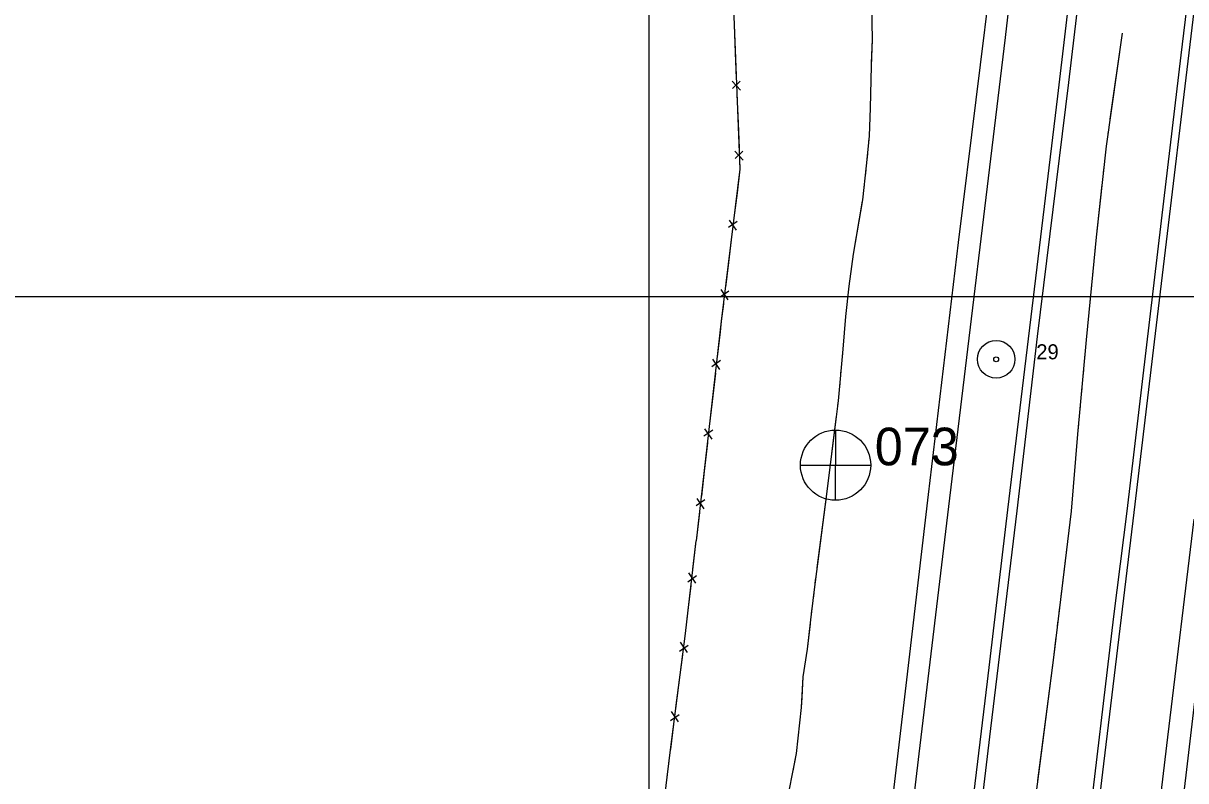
# Model space of a CAD drawing. Extents: x 353423 to 364002, y 127000 to 201942.
# Drawn here: x 361250.6 to 361714, y 141806.9 to 142108.9 of the extents above; entities that cross this region are included whole.
import ezdxf

# ---------------------------------------------------------------- set-up
doc = ezdxf.new("R2010")
doc.units = 0
for name, color, linetype in [('E_DTM_SlopeBottom', 7, 'Continuous'), ('E_DTM_SlopeTop', 7, 'Continuous'), ('E_LAND_TreeLine', 7, 'Continuous'), ('E_RDWY_AsphConc', 7, 'Continuous'), ('E_RDWY_Gravel', 7, 'Continuous'), ('E_STRUCT_WingWall', 7, 'Continuous')]:
    doc.layers.add(name, color=color, linetype=linetype)

msp = doc.modelspace()

# ---------------------------------------------------------------- linework, layer by layer
at = {"layer": 'E_DTM_SlopeBottom'}
for p, q in [((361533.09, 142085.83), (361536.48, 142082.23)), ((361536.34, 142085.79), (361533.27, 142082.86)), ((361534.2, 142057.92), (361537.59, 142054.32)), ((361537.45, 142057.87), (361534.38, 142054.95)), ((361535.2, 142029.86), (361531.7, 142027.46)), ((361532, 142030.42), (361534.77, 142026.33)), ((361531.82, 142002.13), (361528.32, 141999.73)), ((361528.61, 142002.69), (361531.38, 141998.6)), ((361528.55, 141974.39), (361525.08, 141971.97)), ((361525.35, 141974.93), (361528.15, 141970.86)), ((361525.38, 141946.64), (361521.91, 141944.21)), ((361522.18, 141947.18), (361524.98, 141943.1)), ((361522.22, 141918.88), (361518.74, 141916.46)), ((361519.01, 141919.42), (361521.81, 141915.35)), ((361515.42, 141886.24), (361518.9, 141888.65)), ((361518.62, 141885.7), (361515.83, 141889.77)), ((361512.1, 141858.57), (361515.6, 141860.94)), ((361515.3, 141857.99), (361512.55, 141862.09)), ((361508.58, 141830.91), (361512.08, 141833.28)), ((361511.78, 141830.33), (361509.03, 141834.43))]:
    msp.add_line(p, q, dxfattribs=at)
for points in [[(361713.34, 142791.46), (361697.52, 142792.44), (361658.2, 142792.89), (361635.67, 142793.32), (361598.68, 142793.45), (361575.51, 142793.8), (361566.05, 142716.13), (361556.6, 142635.92), (361549.03, 142574.09), (361536.29, 142469.74), (361530.89, 142422.24), (361526.2, 142385.1), (361523.76, 142364.3), (361522.64, 142353.1), (361525.07, 142302.08), (361527.65, 142245.3), (361532.31, 142149.08), (361536.23, 142050.68), (361528.83, 141990.1), (361518.84, 141902.54)], [(361533.93, 142108.38), (361534.38, 142097.04)], [(361534.38, 142097.04), (361534.78, 142087.06)], [(361535.04, 142080.47), (361535.49, 142069.12)], [(361535.49, 142069.12), (361535.89, 142059.15)], [(361536.15, 142052.55), (361536.23, 142050.68), (361535.08, 142041.27)], [(361535.08, 142041.27), (361533.87, 142031.36)], [(361533.07, 142024.81), (361531.69, 142013.54)], [(361531.69, 142013.54), (361530.48, 142003.63)], [(361529.68, 141997.08), (361528.83, 141990.1), (361528.34, 141985.81)], [(361528.34, 141985.81), (361527.21, 141975.89)], [(361526.46, 141969.33), (361525.17, 141958.05)], [(361525.17, 141958.05), (361524.04, 141948.13)], [(361523.29, 141941.58), (361522.01, 141930.3)], [(361522.01, 141930.3), (361520.87, 141920.38)], [(361520.12, 141913.82), (361518.84, 141902.54)], [(361305.24, 140358.87), (361332.46, 140595.62), (361345.66, 140708.54), (361356.83, 140803.39), (361360.75, 140835.87), (361384.53, 140901.15), (361406.19, 140961.2), (361409.39, 140988.16), (361418.6, 141065.16), (361430.3, 141163.58), (361439.68, 141241.86), (361448.78, 141318), (361457.81, 141392.47), (361466.93, 141470.76), (361469.86, 141495.96), (361476.63, 141552.41), (361483.26, 141608.1), (361492.36, 141685.09), (361501.8, 141763.36), (361508.6, 141819.17), (361514.52, 141865.64), (361518.84, 141902.54)], [(361517.52, 141891.29), (361518.84, 141902.54)], [(361515.59, 141874.85), (361516.75, 141884.74)], [(361514.26, 141863.59), (361514.52, 141865.64), (361515.59, 141874.85)], [(361512.16, 141847.17), (361513.42, 141857.06)], [(361510.73, 141835.93), (361512.16, 141847.17)], [(361508.64, 141819.51), (361509.9, 141829.4)], [(361507.27, 141808.26), (361508.6, 141819.17), (361508.64, 141819.51)]]:
    msp.add_lwpolyline(points, dxfattribs=at)
at = {"layer": 'E_DTM_SlopeTop'}
for points in [[(361619.98, 141919.6), (361642.06, 142103.21), (361648.02, 142155.44), (361656.62, 142225.79), (361663.46, 142284.57), (361672.36, 142357.55), (361681.24, 142431.07), (361689.44, 142499.97), (361699.02, 142580.17), (361705.31, 142631.91), (361714.51, 142708.58), (361725.12, 142795.89), (361737.29, 142898.23), (361748.13, 142986.83), (361757.86, 143069.24), (361767.99, 143152.26), (361778.01, 143233.75), (361788.06, 143318.61), (361800.5, 143421.86), (361812.98, 143525.72), (361822.96, 143609.22), (361835.38, 143711.55), (361847.11, 143810.81), (361856.63, 143888.02)], [(361929.63, 143878.65), (361913.61, 143745.82), (361902.39, 143652.41), (361891.82, 143564.17), (361880.54, 143472.41), (361868.42, 143371.11), (361857.64, 143279.95), (361846.68, 143189.76), (361835.45, 143097.72), (361826, 143017.51), (361820, 142970.64), (361814.38, 142918.39), (361811.3, 142891.18), (361799.14, 142791.2), (361789.32, 142713.49), (361780.26, 142638.42), (361771.35, 142562.49), (361761.34, 142480.1), (361747.9, 142369.11), (361734.47, 142258.33), (361719.15, 142130.41), (361701.71, 141985.26), (361693.27, 141913.82)], [(361643.1, 141914.92), (361662.93, 142079.76), (361672.45, 142159.94), (361682.48, 142244.43), (361693.84, 142338.25), (361706.13, 142440.77), (361718.44, 142542.21), (361729.11, 142631.07), (361739.22, 142714.58), (361745.99, 142772.04), (361748.46, 142796.02), (361761.21, 142899.57)], [(361712.83, 142787.23), (361712.45, 142776.67), (361708.02, 142722.2), (361700.56, 142662.5), (361691.95, 142591.27), (361684.08, 142526.14), (361673.63, 142441.25), (361663.3, 142354.1), (361650.67, 142248.78), (361637.3, 142135.37), (361623.28, 142021.51), (361611.29, 141920.96)], [(361759.16, 142786.82), (361754.24, 142764.56), (361747.1, 142739.32), (361744.6, 142728.89), (361740.8, 142700.68), (361735.44, 142655.19), (361728.88, 142600.46), (361721.87, 142540.68), (361714.21, 142479.02), (361705.56, 142406.43), (361696.39, 142330.82), (361687.15, 142253.75), (361677.55, 142172.79), (361667.16, 142085.33), (361654.75, 141984)], [(361690.57, 141914.42), (361704.31, 142030.13), (361712.11, 142096.19), (361719.97, 142160.84), (361728.09, 142230.1), (361737.68, 142308.39), (361750.07, 142413.2), (361759.65, 142491.73), (361769, 142567.91), (361777.73, 142643.03), (361787.36, 142722.21), (361787.42, 142726.92), (361786.83, 142751.5), (361786.32, 142763.61), (361786.24, 142772.1), (361786.48, 142778.04), (361787.46, 142788.72)], [(361654.75, 141984), (361646.66, 141914.44)], [(361611.29, 141920.96), (361602.36, 141844.84), (361592.58, 141761.52), (361582.79, 141683.72), (361574.17, 141609.91), (361564.31, 141527.89), (361554.68, 141445.42), (361543.73, 141356.58), (361533.54, 141271.57), (361523.54, 141188.92), (361513.97, 141109.08), (361506.25, 141047.57), (361497.1, 140973.59), (361488.65, 140902.51), (361480.03, 140832.6), (361470.39, 140748.73), (361461.2, 140674.31), (361450.68, 140584.96), (361439.95, 140496.63), (361431.07, 140420.48), (361426.31, 140381.82)], [(361435.34, 140381.85), (361457.18, 140568.44), (361469.09, 140665.59), (361478.95, 140747.8), (361490.36, 140843.86), (361500.14, 140924.7), (361512.56, 141026.7), (361524.15, 141122.18), (361535.98, 141219.99), (361548.17, 141321.16), (361554.34, 141373.85), (361565.4, 141464.62), (361578.55, 141572.82), (361590.26, 141670.46), (361607.67, 141817.67), (361619.98, 141919.6)], [(361459.16, 140379.14), (361473.79, 140503.83), (361482.62, 140576.92), (361491.58, 140652.65), (361499.47, 140718.05), (361507.21, 140780.52), (361516.14, 140855.52), (361524.91, 140929.97), (361533.56, 141001.36), (361543.49, 141084.73), (361551.59, 141153.07), (361562.64, 141244.96), (361574.06, 141338.75), (361584.51, 141424.1), (361593.63, 141501.99), (361603.6, 141585.75), (361613.87, 141670.17), (361624.65, 141761.8), (361634.97, 141846.42), (361643.1, 141914.92)], [(361646.66, 141914.44), (361636.19, 141827.71), (361625.64, 141739.59), (361615.32, 141655.05), (361604.24, 141560.53), (361591.95, 141460.83), (361578.96, 141350.65), (361567.82, 141257.57), (361555.66, 141154.9), (361544.75, 141064.98), (361531.7, 140960.86), (361521.16, 140871.9), (361509.94, 140778.54), (361496.41, 140666.45), (361482.85, 140555.4), (361469.02, 140437.2), (361462.08, 140379.02)], [(361507.26, 140383.99), (361525.19, 140540.35), (361534.36, 140618.11), (361544.25, 140698.61), (361554.45, 140783.77), (361566.69, 140883.17), (361577.13, 140972.55), (361587.23, 141055.61), (361596.92, 141137.02), (361607.2, 141223.06), (361618.66, 141315.33), (361628.73, 141401.15), (361635.45, 141458.85), (361645.02, 141537.33), (361654.28, 141613.95), (361663.85, 141692.79), (361674.52, 141781.73), (361685.23, 141872.35), (361690.57, 141914.42)], [(361693.27, 141913.82), (361680.74, 141810.29), (361669.52, 141715.62), (361659.23, 141629.43), (361649.09, 141543.74), (361638.26, 141455.86), (361626.86, 141359.19), (361614, 141253.05), (361601.51, 141148.42), (361590.85, 141059.54), (361581.07, 140979.11), (361571.48, 140899.23), (361560.02, 140803.87), (361548.17, 140706.68), (361536.24, 140608.48), (361525.82, 140518.32), (361513.94, 140418.02), (361510.36, 140382.95)], [(361533.64, 140381.54), (361552.49, 140540.25), (361563.99, 140633.9), (361573.48, 140712.05), (361585.37, 140811.68), (361595.45, 140893.65), (361607.16, 140991.9), (361616.7, 141074.12), (361627.41, 141161.06), (361636.81, 141240.07), (361645.63, 141314.49), (361656.11, 141401.23), (361664.32, 141468.02), (361674.67, 141555.52), (361685.09, 141642.16), (361697.17, 141742.83), (361706.77, 141824.21), (361717.25, 141911.21)], [(361726.21, 141910.72), (361717.92, 141842.95), (361709.58, 141771.88), (361701.59, 141702.6), (361692.07, 141624.76), (361682.64, 141548.73), (361672.44, 141465.43), (361662.59, 141379.75), (361651.14, 141284.03), (361640.18, 141193.1), (361631.05, 141118.64), (361621.38, 141035.84), (361611.43, 140952.85), (361601.54, 140871.05), (361592.02, 140792), (361580.98, 140701.92), (361570.48, 140614.52), (361561.19, 140537.08), (361541.86, 140380.36)]]:
    msp.add_lwpolyline(points, dxfattribs=at)
at = {"layer": 'E_LAND_TreeLine'}
for p, q in [((361500, 141500), (361500, 144000)), ((359500, 142000), (364000, 142000)), ((361000, 142000), (364000, 142000)), ((361500, 140000), (361500, 142000))]:
    msp.add_line(p, q, dxfattribs=at)
at = {"layer": 'E_RDWY_AsphConc'}
for radius in [7.5, 7.5, 0.96, 0.96]:
    msp.add_circle((361638.38, 141974.9), radius, dxfattribs=at)
at = {"layer": 'E_RDWY_Gravel'}
for p, q in [((361574.31, 141946.73), (361574.24, 141918.88)), ((361574.31, 141946.73), (361574.24, 141918.88)), ((361560.4, 141932.7), (361588.3, 141932.69)), ((361560.4, 141932.7), (361588.3, 141932.69))]:
    msp.add_line(p, q, dxfattribs=at)
msp.add_circle((361574.36, 141932.71), 14, dxfattribs=at)
msp.add_circle((361574.36, 141932.71), 14, dxfattribs=at)
at = {"layer": 'E_STRUCT_WingWall'}
for points in [[(361588.7, 142124.25), (361588.67, 142116.12), (361588.97, 142102.36), (361588.58, 142092.92)], [(361588.67, 142116.12), (361588.97, 142102.36), (361588.53, 142091.76), (361588.2, 142075.2), (361587.72, 142063.81), (361586.63, 142052.03), (361585.09, 142038.54), (361581.37, 142016.84), (361579.6, 142004.12), (361578.38, 141992.01), (361577.21, 141978.95), (361575.42, 141958.33), (361570.8, 141921.09)], [(361688.6, 142104.99), (361682.21, 142059.91), (361678.25, 142023.65), (361674.26, 141982.69), (361670.85, 141945), (361668.34, 141914.41)], [(361688.6, 142104.99), (361683.72, 142070.59)], [(361588.58, 142092.92), (361588.53, 142091.76), (361588.2, 142075.2), (361587.72, 142063.81), (361587.51, 142061.61)], [(361683.05, 142065.84), (361682.71, 142063.47)], [(361587.11, 142057.3), (361586.91, 142055.15)], [(361682.08, 142058.72), (361681.82, 142056.33)], [(361586.49, 142050.85), (361586.25, 142048.7)], [(361681.3, 142051.57), (361681.04, 142049.19)], [(361585.76, 142044.41), (361585.52, 142042.26)], [(361680.52, 142044.43), (361678.25, 142023.65), (361676.91, 142009.88)], [(361584.99, 142037.97), (361581.37, 142016.84), (361580, 142007.03)], [(361676.91, 142009.88), (361674.26, 141982.69), (361673.59, 141975.3)], [(361580, 142007.03), (361579.6, 142004.12), (361578.38, 141992.01), (361577.21, 141978.95), (361576.94, 141975.85)], [(361576.57, 141971.55), (361576.38, 141969.4)], [(361673.16, 141970.52), (361672.94, 141968.14)], [(361576.01, 141965.09), (361575.82, 141962.94)], [(361672.51, 141963.36), (361672.3, 141960.98)], [(361575.44, 141958.63), (361575.42, 141958.33), (361575.19, 141956.49)], [(361671.86, 141956.21), (361671.65, 141953.82)], [(361574.66, 141952.2), (361570.8, 141921.09)], [(361671.22, 141949.05), (361670.85, 141945), (361668.34, 141914.41)], [(361570.8, 141921.09), (361565.69, 141882.11), (361564.35, 141871.02), (361563.02, 141859.33), (361561.35, 141848.32), (361560.62, 141836.1), (361558.69, 141817.79), (361555.78, 141802.87)], [(361570.8, 141921.09), (361566.96, 141891.76)], [(361668.34, 141914.41), (361661.18, 141856.01), (361653.1, 141793.17), (361642.9, 141722.84), (361634.73, 141658.42), (361627.92, 141611.57), (361622.55, 141542.95), (361620.39, 141520.09)], [(361668.34, 141914.41), (361664.84, 141885.82)], [(361566.43, 141887.72), (361566.16, 141885.69)], [(361565.64, 141881.65), (361565.39, 141879.62)], [(361664.35, 141881.88), (361664.11, 141879.91)], [(361564.9, 141875.57), (361564.66, 141873.54)], [(361663.63, 141875.97), (361663.39, 141873.99)], [(361564.18, 141869.49), (361563.02, 141859.33), (361561.35, 141848.32), (361560.86, 141840.11)], [(361662.9, 141870.05), (361662.66, 141868.08)], [(361662.18, 141864.14), (361661.18, 141856.01), (361658.55, 141835.56)], [(361560.86, 141840.11), (361560.62, 141836.1), (361558.69, 141817.79), (361557.32, 141810.76)], [(361658.55, 141835.56), (361654.88, 141806.99)]]:
    msp.add_lwpolyline(points, dxfattribs=at)

# ---------------------------------------------------------------- texts
at = {"layer": 'E_RDWY_AsphConc'}
msp.add_text('29', height=6, dxfattribs=at).set_placement((361654.38, 141974.9))
msp.add_text('29', height=6, dxfattribs=at).set_placement((361654.38, 141974.9))
at = {"layer": 'E_RDWY_Gravel'}
msp.add_text('073', height=15, dxfattribs=at).set_placement((361590.01, 141932.64))
msp.add_text('073', height=15, dxfattribs=at).set_placement((361590.01, 141932.64))

doc.saveas('drawing.dxf')
